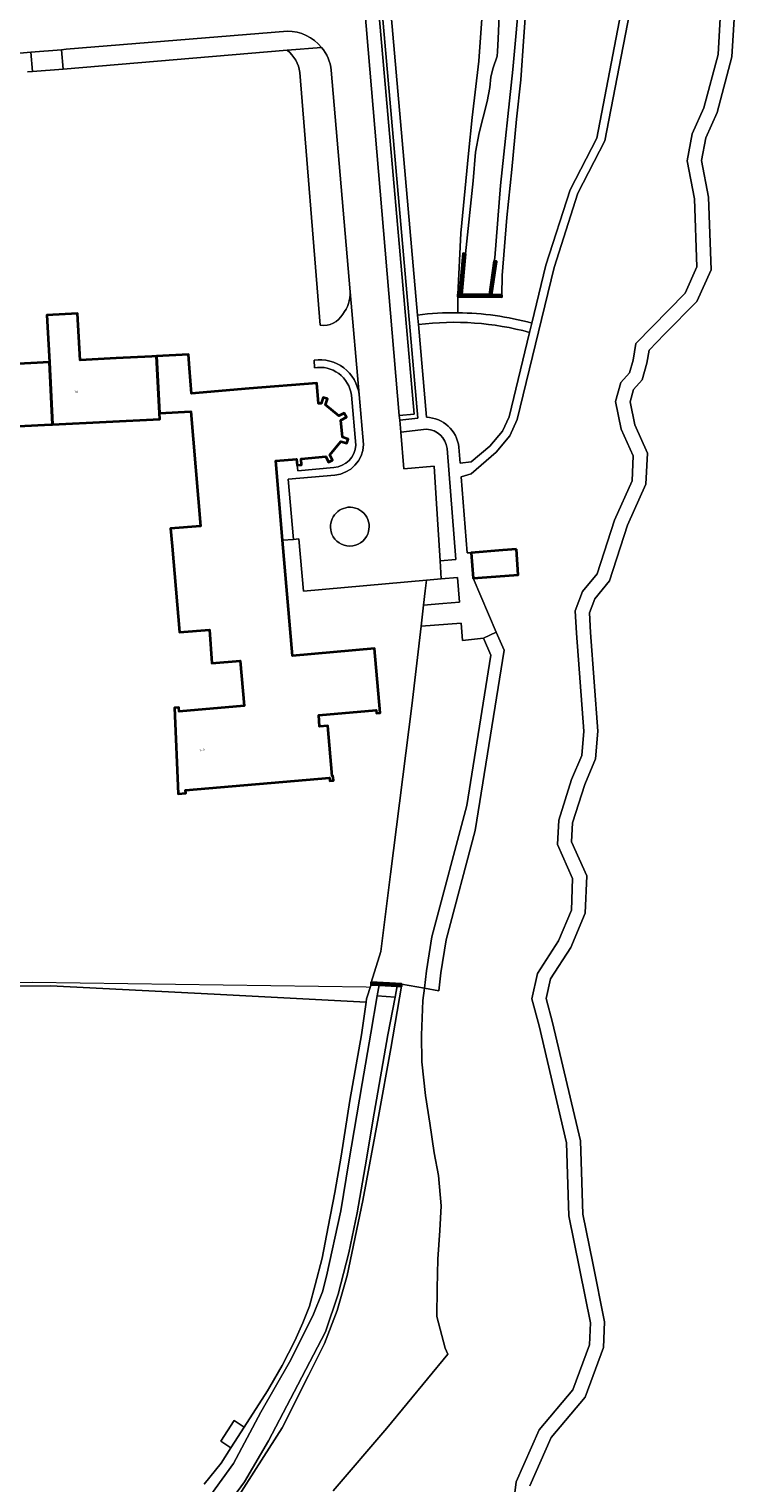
# Model space of a CAD drawing. Header units: metres. Extents: x 197700 to 204338, y 317132 to 325229.
# Tile 525 of 656: x 202013 to 202123, y 319599 to 319827. Entities that reach past the tile are written whole.
import ezdxf
from ezdxf.enums import TextEntityAlignment as Align

# ---------------------------------------------------------------- set-up
doc = ezdxf.new("R2010")
doc.units = ezdxf.units.M
for name, color, linetype, lineweight in [('B-WE-GK-KADEMUUR-GV', 150, 'Continuous', 35), ('B-WE-GR-BEPLANTING_CULTUUR_BODEMBEDEKKER-GV', 90, 'Continuous', 18), ('B-WE-GR-BOS_LOOF-GV', 40, 'Continuous', 13), ('B-WE-GR-GRAS-GV', 60, 'Continuous', 13), ('B-WE-IE-TERREINAFSCHEIDING_KUNSTMATIG_HEKWERK-G', 20, 'IE-TERREINAFSCHEIDING-KUNSTMATIG', 18), ('B-WE-OG-BEBOUWING-GV', 7, 'Continuous', 35), ('B-WE-OG-BEBOUWING-T18', 10, 'Continuous', 18), ('B-WE-OG-TERREIN_ERF-GV', 7, 'Continuous', 18), ('B-WE-OG-WATER-GV', 130, 'Continuous', 18), ('B-WE-OG-WATER_SLOOT-GV', 120, 'Continuous', 18), ('B-WE-VH-ONVERHARD-GV', 252, 'Continuous', 18), ('B-WE-VH-VERHARDING_BETONSTRAATSTEEN-GV', 252, 'Continuous', 18), ('B-WE-VH-VERHARDING_HALFVERHARDING-GV', 252, 'Continuous', 18), ('B-WE-VH-VERHARDING_OPEN-GV', 252, 'Continuous', 18), ('B-WE-VH-VERHARDING_TEGEL-GV', 252, 'Continuous', 18)]:
    doc.layers.add(name, color=color, linetype=linetype, lineweight=lineweight)
doc.styles.add('NLCS-ISO-M200-T18', font='NLCS-ISO.ttf', dxfattribs={"height": 0.36})
doc.linetypes.add('IE-TERREINAFSCHEIDING-KUNSTMATIG', pattern='A,4,[82,NLCS.SHX,S=0.75,R=90,X=0,Y=0],4,-2', length=10)

msp = doc.modelspace()

# ---------------------------------------------------------------- linework, layer by layer
at = {"layer": 'B-WE-GK-KADEMUUR-GV'}
for points in [[(202081.237, 319792.106), (202080.889, 319792.136), (202080.328, 319785.688), (202080.679, 319785.686)], [(202085.78, 319790.967), (202085, 319785.648), (202085.353, 319785.645), (202086.126, 319790.917)], [(202086.944, 319785.631), (202085.379, 319785.645), (202085.353, 319785.645), (202085, 319785.648), (202081.209, 319785.681), (202080.679, 319785.686), (202080.328, 319785.688), (202080.032, 319785.691), (202080.029, 319785.391), (202080.795, 319785.384), (202086.942, 319785.331)], [(202067.698, 319677.204), (202070.546, 319677.043), (202071.206, 319677.006), (202071.207, 319677.006), (202071.224, 319677.297), (202066.431, 319677.568), (202066.415, 319677.277)]]:
    msp.add_lwpolyline(points, close=True, dxfattribs=at)
at = {"layer": 'B-WE-GR-BEPLANTING_CULTUUR_BODEMBEDEKKER-GV'}
for points in [[(202062.793, 319752.261, 0.4978494), (202060.274, 319748.053)], [(202065.892, 319748.063, 0.5639151), (202062.793, 319752.261)], [(202060.274, 319748.053, 0.6710571), (202065.892, 319748.063)]]:
    msp.add_lwpolyline(points, format="xyb", dxfattribs=at)
at = {"layer": 'B-WE-GR-BOS_LOOF-GV'}
for points in [[(202091.683, 319781.208), (202093.893, 319790.341), (202097.68, 319802.175), (202101.881, 319810.283), (202105.657, 319829.952), (202105.547, 319831.488), (202104.035, 319835.137), (202103.243, 319836.006), (202101.948, 319836.106), (202091.784, 319835.199), (202091.67, 319833.715), (202090.979, 319833.768), (202090.828, 319832.064), (202090.434, 319826.259), (202089.941, 319819.468), (202089.275, 319813.25), (202088.524, 319805.352), (202087.755, 319797.835), (202087.003, 319788.714), (202086.944, 319785.631)], [(202087.324, 319583.842), (202089.191, 319599.082), (202092.81, 319607.248), (202098.099, 319613.54), (202100.723, 319620.638), (202100.89, 319624.101), (202097.503, 319640.901), (202097.106, 319652.399), (202092.805, 319670.776), (202091.671, 319674.998), (202092.562, 319679.005), (202095.842, 319684.104), (202097.883, 319688.967), (202098.084, 319693.91), (202095.682, 319699.277), (202095.895, 319703.102), (202097.931, 319709.479), (202099.519, 319713.261), (202099.855, 319717.071), (202098.687, 319732.464), (202098.494, 319736.014), (202099.622, 319739.025), (202101.928, 319741.8), (202104.661, 319750.247), (202107.419, 319756.41), (202107.614, 319760.351), (202105.725, 319764.55), (202104.835, 319768.914), (202105.632, 319771.895), (202107.022, 319773.416), (202107.607, 319775.386), (202108.029, 319778.028), (202115.742, 319785.895), (202117.612, 319790.044), (202117.236, 319800.76), (202116.075, 319806.744), (202116.868, 319810.981), (202118.685, 319815.043), (202120.922, 319823.436), (202121.646, 319835.828)], [(202123.854, 319835.821), (202123.109, 319823.084), (202120.769, 319814.304), (202118.987, 319810.319), (202118.318, 319806.751), (202119.432, 319801.01), (202119.833, 319789.607), (202117.591, 319784.632), (202112.522, 319779.462), (202110.095, 319776.986), (202109.76, 319774.897), (202108.991, 319772.303), (202107.622, 319770.806), (202107.098, 319768.846), (202107.836, 319765.231), (202109.841, 319760.772), (202109.6, 319755.888), (202106.722, 319749.456), (202103.895, 319740.718), (202101.555, 319737.903), (202100.72, 319735.673), (202100.887, 319732.608), (202102.066, 319717.057), (202101.684, 319712.725), (202100.001, 319708.715), (202098.08, 319702.699), (202097.912, 319699.689), (202100.308, 319694.338), (202100.069, 319688.48), (202097.8, 319683.074), (202094.628, 319678.143), (202093.94, 319675.047), (202094.943, 319671.313), (202099.302, 319652.691), (202099.469, 319647.841), (202099.699, 319641.158), (202101.251, 319633.46), (202103.104, 319624.268), (202102.908, 319620.193), (202100.034, 319612.416), (202094.698, 319606.069), (202091.339, 319598.489)], [(202107.007, 319829.873), (202103.16, 319809.839), (202098.922, 319801.659), (202095.185, 319789.979), (202092.727, 319779.825), (202089.395, 319766.06), (202088.197, 319763.481), (202086.053, 319760.931), (202082.12, 319757.528), (202080.586, 319757.061), (202081.542, 319745.088), (202082.126, 319745.135), (202087.11, 319745.529), (202089.283, 319745.701), (202089.549, 319741.666), (202087.429, 319741.498), (202082.444, 319741.104), (202086.073, 319732.665), (202087.308, 319729.791), (202082.8, 319701.468), (202078.219, 319684.274), (202077.4, 319679.087), (202077.068, 319676.289), (202074.798, 319676.673), (202074.569, 319674.739), (202074.351, 319669.328), (202074.406, 319665.134), (202074.96, 319659.815), (202075.644, 319655.464), (202076.346, 319650.833), (202077.017, 319647.238), (202077.41, 319642.5), (202077.227, 319638.6), (202076.914, 319634.086), (202076.783, 319629.461), (202076.768, 319625.074), (202078.071, 319620.132), (202078.474, 319619.191), (202068.88, 319607.516), (202060.47, 319597.692)], [(202086.944, 319785.631), (202086.942, 319785.331), (202080.795, 319785.384), (202080.029, 319785.391), (202080.029, 319782.837)]]:
    msp.add_lwpolyline(points, dxfattribs=at)
msp.add_lwpolyline([(202080.029, 319782.837, -0.0635177), (202091.683, 319781.208)], format="xyb", dxfattribs=at)
at = {"layer": 'B-WE-GR-GRAS-GV'}
msp.add_lwpolyline([(202065.104, 319834.179), (202067.272, 319834.346), (202073.182, 319766.921), (202070.852, 319766.706), (202070.916, 319765.958), (202073.768, 319766.269), (202067.382, 319839.131), (202053.832, 319837.944), (202053.865, 319837.577), (202054.236, 319833.248)], close=True, dxfattribs=at)
for points in [[(202080.032, 319785.691), (202080.514, 319795.35), (202081.713, 319807.864), (202082.307, 319813.532), (202083.359, 319822.37), (202083.984, 319831.245), (202084.247, 319834.286), (202082.728, 319834.403), (202082.793, 319835.236), (202069.17, 319834.455), (202073.726, 319782.485)], [(202080.029, 319782.837), (202080.029, 319785.391), (202080.032, 319785.691)], [(202073.857, 319780.99), (202075.135, 319766.408)], [(202080.415, 319759.197), (202082.155, 319759.401), (202085.095, 319761.875), (202087.056, 319764.207), (202088.124, 319766.504), (202091.33, 319779.749)], [(202075.151, 319764.549), (202071.075, 319764.089), (202071.566, 319758.329), (202076.336, 319758.755), (202076.653, 319753.642), (202077.259, 319743.852), (202079.763, 319744.052)], [(202079.763, 319744.052), (202078.368, 319761.513)], [(202080.213, 319761.725), (202080.415, 319759.197)], [(202040.197, 319598.713), (202042.858, 319602.011), (202044.416, 319604.456), (202042.843, 319605.498), (202044.904, 319608.724), (202046.479, 319607.675), (202050.161, 319613.408), (202050.518, 319614.009), (202052.455, 319617.402), (202054.43, 319621.262), (202055.721, 319624.068), (202056.735, 319626.727), (202057.619, 319630.046), (202058.725, 319634.241), (202059.708, 319639.164), (202060.729, 319644.576), (202061.73, 319650.299), (202063.093, 319659.032), (202064.916, 319669.345), (202065.652, 319674.483), (202041.788, 319675.739), (202016.055, 319677.056), (201996.544, 319676.864)]]:
    msp.add_lwpolyline(points, dxfattribs=at)
for points in [[(202073.726, 319782.485, -0.0339967), (202080.029, 319782.837)], [(202091.33, 319779.749, 0.0982459), (202073.857, 319780.99)], [(202075.135, 319766.408, -0.3715652), (202080.213, 319761.725)], [(202078.368, 319761.513, 0.3648081), (202075.151, 319764.549)]]:
    msp.add_lwpolyline(points, format="xyb", dxfattribs=at)
at = {"layer": 'B-WE-IE-TERREINAFSCHEIDING_KUNSTMATIG_HEKWERK-G'}
for points in [[(201967.093, 319677.425), (202013.222, 319677.632), (202065.65, 319676.886), (202066.292, 319676.871)], [(202071.224, 319677.297), (202074.798, 319676.673)]]:
    msp.add_lwpolyline(points, dxfattribs=at)
at = {"layer": 'B-WE-OG-BEBOUWING-GV'}
for points in [[(202032.733, 319775.999), (202032.7, 319775.997), (202032.003, 319775.959), (202026.366, 319775.713), (202020.736, 319775.37), (202020.292, 319782.733), (202015.499, 319782.481), (202015.888, 319775.08), (202016.366, 319765.287), (202033.216, 319766.14), (202033.17, 319767.049)], [(201994.306, 319773.902), (201994.779, 319764.196), (202016.106, 319765.274), (202016.366, 319765.287), (202015.888, 319775.08)], [(202033.17, 319767.049), (202038.101, 319767.31), (202039.63, 319749.325), (202034.936, 319748.926), (202035.169, 319746.17), (202036.312, 319732.649), (202041.016, 319732.987), (202041.424, 319727.765), (202045.859, 319728.142), (202046.462, 319721.048), (202036.298, 319720.184), (202036.248, 319720.782), (202035.56, 319720.723), (202036.124, 319707.243), (202037.299, 319707.343), (202037.26, 319707.811), (202059.898, 319709.736), (202059.938, 319709.268), (202060.496, 319709.315), (202060.434, 319710.042), (202060.314, 319710.032), (202059.642, 319717.944), (202058.347, 319717.834), (202058.196, 319719.607), (202067.233, 319720.375), (202067.272, 319719.917), (202067.839, 319719.966), (202066.965, 319730.058), (202054.085, 319728.922), (202052.519, 319747.081), (202051.443, 319759.565), (202054.711, 319759.846), (202054.794, 319758.88), (202055.511, 319758.942), (202055.428, 319759.908), (202059.319, 319760.228), (202059.745, 319759.367), (202060.358, 319759.67), (202059.932, 319760.531), (202061.698, 319762.615), (202062.616, 319762.332), (202062.821, 319762.999), (202061.919, 319763.301), (202061.69, 319765.98), (202062.557, 319766.443), (202062.222, 319767.07), (202061.375, 319766.617), (202059.279, 319768.372), (202059.585, 319769.289), (202058.9, 319769.506), (202058.608, 319768.581), (202058.153, 319768.563), (202057.891, 319771.783), (202047.247, 319770.915), (202038.191, 319770.177), (202037.908, 319774.153), (202037.757, 319776.274), (202032.733, 319775.999)], [(202089.283, 319745.701), (202087.11, 319745.529), (202082.126, 319745.135), (202082.444, 319741.104), (202087.429, 319741.498), (202089.549, 319741.666)]]:
    msp.add_lwpolyline(points, close=True, dxfattribs=at)
at = {"layer": 'B-WE-OG-TERREIN_ERF-GV'}
for points in [[(202053.257, 319824.091), (202018.043, 319821.149), (202013.224, 319820.747), (202012.447, 319820.682)], [(202058.448, 319780.908), (202055.239, 319820.596)], [(202064.538, 319770.012), (202063.143, 319786.128)], [(201994.306, 319773.902), (202015.888, 319775.08), (202015.499, 319782.481), (202020.292, 319782.733), (202020.736, 319775.37), (202026.366, 319775.713), (202032.003, 319775.959), (202032.7, 319775.997), (202032.733, 319775.999), (202037.757, 319776.274), (202037.908, 319774.153), (202038.191, 319770.177), (202047.247, 319770.915), (202057.891, 319771.783), (202058.153, 319768.563), (202058.608, 319768.581), (202058.9, 319769.506), (202059.585, 319769.289), (202059.279, 319768.372), (202061.375, 319766.617), (202062.222, 319767.07), (202062.557, 319766.443), (202061.69, 319765.98), (202061.919, 319763.301), (202062.821, 319762.999), (202062.616, 319762.332), (202061.698, 319762.615), (202059.932, 319760.531), (202060.358, 319759.67), (202059.745, 319759.367), (202059.319, 319760.228), (202055.428, 319759.908), (202055.511, 319758.942), (202054.794, 319758.88), (202054.91, 319758.005), (202060.599, 319758.532)], [(202057.523, 319774.201), (202057.473, 319775.386)], [(202064.015, 319762.027), (202063.343, 319769.911)], [(201996.544, 319676.864), (202016.055, 319677.056), (202041.788, 319675.739), (202065.652, 319674.483), (202065.724, 319674.989), (202066.415, 319677.277), (202066.431, 319677.568), (202067.962, 319682.442), (202069.453, 319694.584), (202072.8, 319721.046), (202074.267, 319733.561), (202074.657, 319736.89), (202074.92, 319739.131), (202075.124, 319740.838), (202055.799, 319739.083), (202055.084, 319747.301), (202054.239, 319747.23), (202052.519, 319747.081), (202054.085, 319728.922), (202066.965, 319730.058), (202067.839, 319719.966), (202067.272, 319719.917), (202067.233, 319720.375), (202058.196, 319719.607), (202058.347, 319717.834), (202059.642, 319717.944), (202060.314, 319710.032), (202060.434, 319710.042), (202060.496, 319709.315), (202059.938, 319709.268), (202059.898, 319709.736), (202037.26, 319707.811), (202037.299, 319707.343), (202036.124, 319707.243), (202035.56, 319720.723), (202036.248, 319720.782), (202036.298, 319720.184), (202046.462, 319721.048), (202045.859, 319728.142), (202041.424, 319727.765), (202041.016, 319732.987), (202036.312, 319732.649), (202035.169, 319746.17), (202034.936, 319748.926), (202039.63, 319749.325), (202038.101, 319767.31), (202033.17, 319767.049), (202033.216, 319766.14), (202016.366, 319765.287), (202016.106, 319765.274), (201994.779, 319764.196)], [(202060.47, 319597.692), (202068.88, 319607.516), (202078.474, 319619.191), (202078.071, 319620.132), (202076.768, 319625.074), (202076.783, 319629.461), (202076.914, 319634.086), (202077.227, 319638.6), (202077.41, 319642.5), (202077.017, 319647.238), (202076.346, 319650.833), (202075.644, 319655.464), (202074.96, 319659.815), (202074.406, 319665.134), (202074.351, 319669.328), (202074.569, 319674.739), (202074.798, 319676.673), (202071.224, 319677.297), (202071.207, 319677.006), (202071.206, 319677.006), (202069.518, 319667.194), (202067.609, 319656.509), (202065.15, 319643.329), (202062.67, 319631.548), (202061.09, 319626.006), (202059.109, 319620.858), (202056.61, 319615.787), (202052.439, 319607.57), (202048.396, 319601.182), (202045.681, 319597.013)]]:
    msp.add_lwpolyline(points, dxfattribs=at)
for points in [[(202055.239, 319820.596, 0.1944291), (202053.257, 319824.091)], [(202063.143, 319786.128, -0.1803144), (202061.965, 319782.633)], [(202061.965, 319782.633, -0.3181958), (202058.448, 319780.908)], [(202057.473, 319775.386, -0.4197416), (202064.538, 319770.012)], [(202063.343, 319769.911, 0.420804), (202057.523, 319774.201)], [(202060.599, 319758.532, 0.3783808), (202064.015, 319762.027)]]:
    msp.add_lwpolyline(points, format="xyb", dxfattribs=at)
for points in [[(202075.124, 319740.838), (202074.92, 319739.131), (202074.657, 319736.89), (202077.676, 319737.132), (202080.3, 319737.341), (202079.987, 319741.252), (202077.433, 319741.048)], [(202071.224, 319677.297), (202074.798, 319676.673), (202075.121, 319679.402), (202075.966, 319684.751), (202081.473, 319705.421), (202085.234, 319729.05), (202084.092, 319731.706), (202080.779, 319731.345), (202080.562, 319734.064), (202074.267, 319733.561), (202072.8, 319721.046), (202069.453, 319694.584), (202067.962, 319682.442), (202066.431, 319677.568)], [(202046.479, 319607.675), (202044.904, 319608.724), (202042.843, 319605.498), (202044.416, 319604.456), (202044.97, 319605.326)]]:
    msp.add_lwpolyline(points, close=True, dxfattribs=at)
at = {"layer": 'B-WE-OG-WATER-GV'}
for points in [[(202086.599, 319830.707), (202086.396, 319825.907), (202086.268, 319823.915), (202086.211, 319823.166), (202085.604, 319821.352), (202085.235, 319819.928), (202085.091, 319818.22), (202084.665, 319816.062), (202083.396, 319811.145), (202082.822, 319808.055), (202082.439, 319803.564), (202081.239, 319792.118), (202081.237, 319792.106), (202080.679, 319785.686), (202081.209, 319785.681), (202085, 319785.648), (202085.78, 319790.967), (202085.852, 319791.46), (202086.78, 319802.856), (202088.698, 319821.049), (202089.82, 319833.857)], [(202042.762, 319593.982), (202046.542, 319599.102), (202050.316, 319605.537), (202054.922, 319614.333), (202059.27, 319622.699), (202061.269, 319628.614), (202062.923, 319635.117), (202064.262, 319641.354), (202065.492, 319648.598), (202066.884, 319657.041), (202069.032, 319669.368), (202070.202, 319675.299), (202067.4, 319675.476), (202066.389, 319669.618), (202065, 319661.698), (202062.944, 319649.37), (202061.673, 319641.709), (202059.412, 319631.419), (202058.791, 319628.971), (202057.257, 319625.2), (202053.62, 319617.903), (202049.128, 319610.025), (202044.806, 319601.971), (202041.275, 319597.061)]]:
    msp.add_lwpolyline(points, dxfattribs=at)
msp.add_lwpolyline([(202070.546, 319677.043), (202067.698, 319677.204), (202067.4, 319675.476), (202070.202, 319675.299)], close=True, dxfattribs=at)
at = {"layer": 'B-WE-OG-WATER_SLOOT-GV'}
for points in [[(202089.82, 319833.857), (202088.698, 319821.049), (202086.78, 319802.856), (202085.852, 319791.46), (202085.78, 319790.967), (202086.126, 319790.917), (202085.353, 319785.645), (202085.379, 319785.645), (202086.944, 319785.631), (202087.003, 319788.714), (202087.755, 319797.835), (202088.524, 319805.352), (202089.275, 319813.25), (202089.941, 319819.468), (202090.434, 319826.259), (202090.828, 319832.064)], [(202083.984, 319831.245), (202083.359, 319822.37), (202082.307, 319813.532), (202081.713, 319807.864), (202080.514, 319795.35), (202080.032, 319785.691), (202080.328, 319785.688), (202080.889, 319792.136), (202081.237, 319792.106), (202081.239, 319792.118), (202082.439, 319803.564), (202082.822, 319808.055), (202083.396, 319811.145), (202084.665, 319816.062), (202085.091, 319818.22), (202085.235, 319819.928), (202085.604, 319821.352), (202086.211, 319823.166), (202086.268, 319823.915), (202086.396, 319825.907), (202086.599, 319830.707)], [(202041.275, 319597.061), (202044.806, 319601.971), (202049.128, 319610.025), (202053.62, 319617.903), (202057.257, 319625.2), (202058.791, 319628.971), (202059.412, 319631.419), (202061.673, 319641.709), (202062.944, 319649.37), (202065, 319661.698), (202066.389, 319669.618), (202067.4, 319675.476), (202067.698, 319677.204), (202066.415, 319677.277), (202065.724, 319674.989), (202065.652, 319674.483), (202064.916, 319669.345), (202063.093, 319659.032), (202061.73, 319650.299), (202060.729, 319644.576), (202059.708, 319639.164), (202058.725, 319634.241), (202057.619, 319630.046), (202056.735, 319626.727), (202055.721, 319624.068), (202054.43, 319621.262), (202052.455, 319617.402), (202050.518, 319614.009), (202050.161, 319613.408), (202046.479, 319607.675), (202044.97, 319605.326), (202044.416, 319604.456), (202042.858, 319602.011), (202040.197, 319598.713)], [(202045.681, 319597.013), (202048.396, 319601.182), (202052.439, 319607.57), (202056.61, 319615.787), (202059.109, 319620.858), (202061.09, 319626.006), (202062.67, 319631.548), (202065.15, 319643.329), (202067.609, 319656.509), (202069.518, 319667.194), (202071.206, 319677.006), (202070.546, 319677.043), (202070.202, 319675.299), (202069.032, 319669.368), (202066.884, 319657.041), (202065.492, 319648.598), (202064.262, 319641.354), (202062.923, 319635.117), (202061.269, 319628.614), (202059.27, 319622.699), (202054.922, 319614.333), (202050.316, 319605.537), (202046.542, 319599.102), (202042.762, 319593.982)]]:
    msp.add_lwpolyline(points, dxfattribs=at)
at = {"layer": 'B-WE-VH-ONVERHARD-GV'}
for points in [[(202066.67, 319841.217), (202053.634, 319840.075), (202053.689, 319839.561), (202053.832, 319837.944), (202067.382, 319839.131), (202073.768, 319766.269), (202070.916, 319765.958), (202071.075, 319764.089), (202075.151, 319764.549)], [(202075.135, 319766.408), (202073.857, 319780.99), (202073.726, 319782.485), (202069.17, 319834.455), (202082.793, 319835.236), (202082.91, 319836.763), (202069.038, 319835.968), (202068.56, 319841.416), (202066.939, 319841.241), (202066.67, 319841.217)], [(202078.368, 319761.513), (202079.763, 319744.052), (202077.259, 319743.852), (202077.433, 319741.048), (202079.987, 319741.252), (202080.3, 319737.341), (202077.676, 319737.132), (202074.657, 319736.89), (202074.267, 319733.561), (202080.562, 319734.064), (202080.779, 319731.345), (202084.092, 319731.706), (202086.073, 319732.665), (202082.444, 319741.104), (202082.126, 319745.135), (202081.542, 319745.088), (202080.586, 319757.061), (202082.12, 319757.528), (202086.053, 319760.931), (202088.197, 319763.481), (202089.395, 319766.06), (202092.727, 319779.825), (202095.185, 319789.979), (202098.922, 319801.659), (202103.16, 319809.839), (202107.007, 319829.873)], [(202105.657, 319829.952), (202101.881, 319810.283), (202097.68, 319802.175), (202093.893, 319790.341), (202091.683, 319781.208), (202091.33, 319779.749), (202088.124, 319766.504), (202087.056, 319764.207), (202085.095, 319761.875), (202082.155, 319759.401), (202080.415, 319759.197), (202080.213, 319761.725)]]:
    msp.add_lwpolyline(points, dxfattribs=at)
for points in [[(202080.213, 319761.725, 0.3715652), (202075.135, 319766.408)], [(202075.151, 319764.549, -0.3648081), (202078.368, 319761.513)]]:
    msp.add_lwpolyline(points, format="xyb", dxfattribs=at)
at = {"layer": 'B-WE-VH-VERHARDING_BETONSTRAATSTEEN-GV'}
for points in [[(202067.272, 319834.346), (202065.104, 319834.179), (202070.852, 319766.706), (202073.182, 319766.921)], [(202018.043, 319821.149), (202017.777, 319824.186), (202012.958, 319823.787), (202013.224, 319820.747)], [(202086.073, 319732.665), (202084.092, 319731.706), (202085.234, 319729.05), (202081.473, 319705.421), (202075.966, 319684.751), (202075.121, 319679.402), (202074.798, 319676.673), (202077.068, 319676.289), (202077.4, 319679.087), (202078.219, 319684.274), (202082.8, 319701.468), (202087.308, 319729.791)]]:
    msp.add_lwpolyline(points, close=True, dxfattribs=at)
for points in [[(202080.029, 319782.837, 0.0339967), (202073.726, 319782.485)], [(202073.857, 319780.99, -0.0982459), (202091.33, 319779.749)], [(202091.683, 319781.208, 0.0635177), (202080.029, 319782.837)]]:
    msp.add_lwpolyline(points, format="xyb", dxfattribs=at)
for points in [[(202073.726, 319782.485), (202073.857, 319780.99)], [(202091.33, 319779.749), (202091.683, 319781.208)]]:
    msp.add_lwpolyline(points, dxfattribs=at)
at = {"layer": 'B-WE-VH-VERHARDING_HALFVERHARDING-GV'}
for points in [[(202121.646, 319835.828), (202120.922, 319823.436), (202118.685, 319815.043), (202116.868, 319810.981), (202116.075, 319806.744), (202117.236, 319800.76), (202117.612, 319790.044), (202115.742, 319785.895), (202108.029, 319778.028), (202107.607, 319775.386), (202107.022, 319773.416), (202105.632, 319771.895), (202104.835, 319768.914), (202105.725, 319764.55), (202107.614, 319760.351), (202107.419, 319756.41), (202104.661, 319750.247), (202101.928, 319741.8), (202099.622, 319739.025), (202098.494, 319736.014), (202098.687, 319732.464), (202099.855, 319717.071), (202099.519, 319713.261), (202097.931, 319709.479), (202095.895, 319703.102), (202095.682, 319699.277), (202098.084, 319693.91), (202097.883, 319688.967), (202095.842, 319684.104), (202092.562, 319679.005), (202091.671, 319674.998), (202092.805, 319670.776), (202097.106, 319652.399), (202097.503, 319640.901), (202100.89, 319624.101), (202100.723, 319620.638), (202098.099, 319613.54), (202092.81, 319607.248), (202089.191, 319599.082), (202087.324, 319583.842)], [(202091.339, 319598.489), (202094.698, 319606.069), (202100.034, 319612.416), (202102.908, 319620.193), (202103.104, 319624.268), (202101.251, 319633.46), (202099.699, 319641.158), (202099.469, 319647.841), (202099.302, 319652.691), (202094.943, 319671.313), (202093.94, 319675.047), (202094.628, 319678.143), (202097.8, 319683.074), (202100.069, 319688.48), (202100.308, 319694.338), (202097.912, 319699.689), (202098.08, 319702.699), (202100.001, 319708.715), (202101.684, 319712.725), (202102.066, 319717.057), (202100.887, 319732.608), (202100.72, 319735.673), (202101.555, 319737.903), (202103.895, 319740.718), (202106.722, 319749.456), (202109.6, 319755.888), (202109.841, 319760.772), (202107.836, 319765.231), (202107.098, 319768.846), (202107.622, 319770.806), (202108.991, 319772.303), (202109.76, 319774.897), (202110.095, 319776.986), (202112.522, 319779.462), (202117.591, 319784.632), (202119.833, 319789.607), (202119.432, 319801.01), (202118.318, 319806.751), (202118.987, 319810.319), (202120.769, 319814.304), (202123.109, 319823.084), (202123.854, 319835.821)]]:
    msp.add_lwpolyline(points, dxfattribs=at)
at = {"layer": 'B-WE-VH-VERHARDING_OPEN-GV'}
for points in [[(202060.708, 319757.338), (202053.42, 319756.663), (202054.239, 319747.23), (202055.084, 319747.301), (202055.799, 319739.083), (202075.124, 319740.838), (202077.433, 319741.048), (202077.259, 319743.852), (202076.653, 319753.642), (202076.336, 319758.755), (202071.566, 319758.329), (202071.075, 319764.089), (202070.916, 319765.958), (202070.852, 319766.706), (202065.104, 319834.179)], [(201990.672, 319824.042), (201991.178, 319824.261), (201991.7, 319824.445), (201991.958, 319824.521), (201992.219, 319824.588), (201992.506, 319824.603), (201992.794, 319824.603), (201998.575, 319823.906), (202000, 319823.764), (202004.765, 319823.484), (202008.376, 319823.5), (202009.54, 319823.505), (202012.958, 319823.787), (202017.777, 319824.186), (202018.548, 319824.249), (202053.27, 319827.119)], [(202058.655, 319824.541), (202053.257, 319824.091)], [(202055.239, 319820.596), (202058.448, 319780.908)], [(202060.17, 319820.976), (202063.143, 319786.128), (202064.538, 319770.012), (202065.21, 319762.128)], [(202063.143, 319786.128), (202060.17, 319820.976)], [(202057.473, 319775.386), (202057.523, 319774.201)], [(202063.343, 319769.911), (202064.015, 319762.027)], [(202065.21, 319762.128), (202064.538, 319770.012)], [(202060.599, 319758.532), (202054.91, 319758.005), (202054.794, 319758.88), (202054.711, 319759.846), (202051.443, 319759.565), (202052.519, 319747.081), (202054.239, 319747.23), (202053.42, 319756.663), (202060.708, 319757.338)]]:
    msp.add_lwpolyline(points, dxfattribs=at)
for points in [[(202053.27, 319827.119, -0.2243764), (202058.655, 319824.541)], [(202053.257, 319824.091, -0.1944291), (202055.239, 319820.596)], [(202058.655, 319824.541, -0.1412909), (202060.17, 319820.976)], [(202060.17, 319820.976, 0.1412909), (202058.655, 319824.541)], [(202061.965, 319782.633, 0.1803144), (202063.143, 319786.128)], [(202058.448, 319780.908, 0.3181958), (202061.965, 319782.633)], [(202064.538, 319770.012, 0.4197416), (202057.473, 319775.386)], [(202057.523, 319774.201, -0.420804), (202063.343, 319769.911)], [(202064.015, 319762.027, -0.3783808), (202060.599, 319758.532)], [(202065.21, 319762.128, -0.3867797), (202060.708, 319757.338)], [(202060.708, 319757.338, 0.3867797), (202065.21, 319762.128)], [(202060.274, 319748.053, -0.4978494), (202062.793, 319752.261)], [(202062.793, 319752.261, -0.5639151), (202065.892, 319748.063)], [(202065.892, 319748.063, -0.6710571), (202060.274, 319748.053)]]:
    msp.add_lwpolyline(points, format="xyb", dxfattribs=at)
at = {"layer": 'B-WE-VH-VERHARDING_TEGEL-GV'}
for points in [[(202053.27, 319827.119), (202018.548, 319824.249), (202017.777, 319824.186), (202018.043, 319821.149), (202053.257, 319824.091)], [(202012.447, 319820.682), (202013.224, 319820.747), (202012.958, 319823.787), (202009.54, 319823.505), (202008.376, 319823.5), (202004.765, 319823.484), (202000, 319823.764), (201998.575, 319823.906), (201992.794, 319824.603), (201991.882, 319821.627), (201992.97, 319821.5), (201993.888, 319821.393)], [(202053.257, 319824.091), (202058.655, 319824.541)]]:
    msp.add_lwpolyline(points, dxfattribs=at)
msp.add_lwpolyline([(202058.655, 319824.541, 0.2243764), (202053.27, 319827.119)], format="xyb", dxfattribs=at)

# ---------------------------------------------------------------- texts
at = {"layer": 'B-WE-OG-BEBOUWING-T18', "style": 'NLCS-ISO-M200-T18'}
for s, rotation, p in [('7A', 2.7, (202020.12, 319770.436)), ('7-9', 2.4, (202039.84, 319714.121))]:
    msp.add_text(s, height=0.36, rotation=rotation, dxfattribs=at).set_placement(p, align=Align.MIDDLE)

doc.saveas('drawing.dxf')
